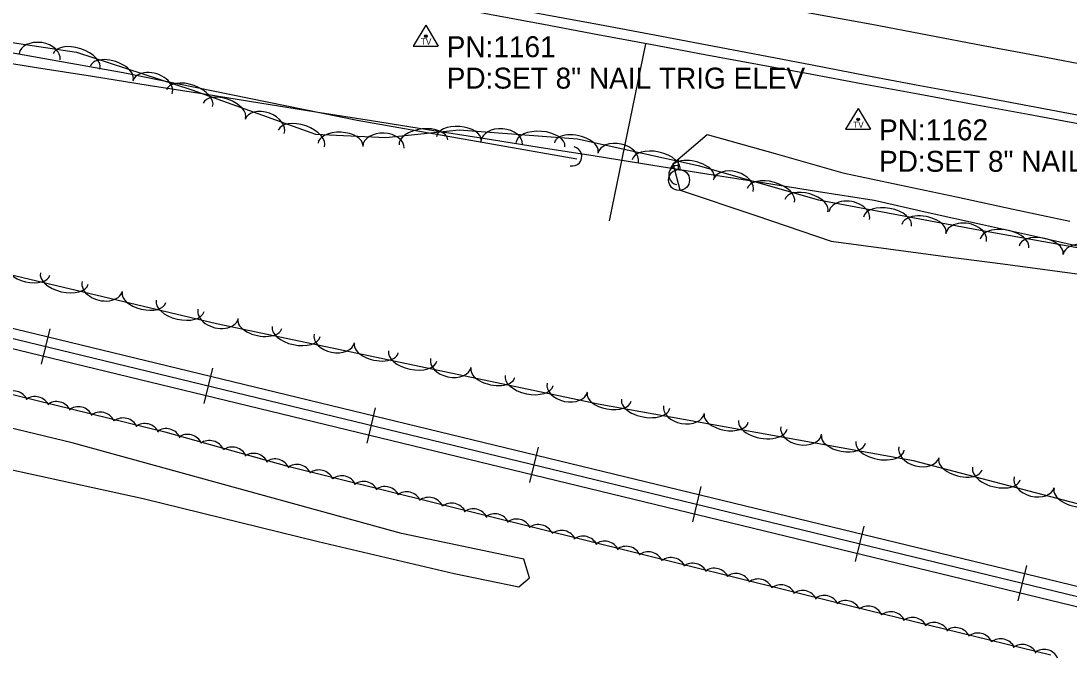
# Model space of a CAD drawing. Extents: x 1441650 to 1491889, y 345904 to 358319.
# Drawn here: x 1456273.5 to 1456523.8, y 351837.8 to 351992 of the extents above; entities that cross this region are included whole.
import ezdxf

# ---------------------------------------------------------------- set-up
doc = ezdxf.new("R2010")
doc.units = 0
for name, color, linetype in [('S_CROSS_DRAIN', 7, 'Continuous'), ('S_DITCHLINE', 7, 'Continuous'), ('S_EDGE_PAVEMENT', 7, 'Continuous'), ('S_PAVEMENT_CROWN', 7, 'Continuous'), ('S_RAILROAD', 7, 'Continuous'), ('S_SECONDARY_CTL', 7, 'Continuous'), ('S_SECONDARY_CTL_ANNOT', 7, 'Continuous'), ('S_SHOULDER', 7, 'Continuous'), ('S_STREAM', 7, 'Continuous'), ('S_TRAILS', 7, 'Continuous'), ('S_TREE', 7, 'Continuous'), ('S_UTILITY_POLE', 7, 'Continuous')]:
    doc.layers.add(name, color=color, linetype=linetype)

msp = doc.modelspace()

# ---------------------------------------------------------------- linework, layer by layer
at = {"layer": 'S_CROSS_DRAIN'}
for centre, start, end in [((1456405.14, 351959.72), 257.8125, 78.1417), ((1456430.47, 351955.28), 80.007, 260.3362)]:
    msp.add_arc(centre, 2.3, start, end, dxfattribs=at)
at = {"layer": 'S_DITCHLINE'}
for points in [[(1456430.9, 351951.68), (1456429.26, 351957.99), (1456437.37, 351964.97), (1456453.57, 351960.38), (1456469.77, 351955.8), (1456483.32, 351952.91), (1456496.87, 351950.02), (1456510.42, 351947.13), (1456523.97, 351944.24)], [(1456430.91, 351951.68), (1456448.95, 351945.58), (1456466.98, 351939.47), (1456480.64, 351937.65), (1456494.29, 351935.84), (1456507.95, 351934.02), (1456521.6, 351932.2), (1456535.26, 351930.38)]]:
    msp.add_lwpolyline(points, dxfattribs=at)
at = {"layer": 'S_EDGE_PAVEMENT'}
msp.add_lwpolyline([(1456270.67, 352017.79), (1456284.43, 352015.2), (1456298.19, 352012.6), (1456311.94, 352010.01), (1456325.7, 352007.42), (1456349.07, 352002.96), (1456372.44, 351998.5), (1456385.52, 351996.06), (1456398.6, 351993.62), (1456411.68, 351991.17), (1456424.76, 351988.73), (1456437.33, 351986.33), (1456449.91, 351983.93), (1456462.48, 351981.53), (1456475.06, 351979.13), (1456488.16, 351976.67), (1456501.27, 351974.22), (1456514.37, 351971.76), (1456527.48, 351969.3)], dxfattribs=at)
at = {"layer": 'S_PAVEMENT_CROWN'}
msp.add_lwpolyline([(1456272.41, 352029.87), (1456286.32, 352027.22), (1456300.23, 352024.57), (1456314.15, 352021.91), (1456328.06, 352019.26), (1456351.95, 352014.69), (1456375.84, 352010.13), (1456388.74, 352007.68), (1456401.64, 352005.23), (1456414.54, 352002.79), (1456427.44, 352000.34), (1456439.74, 351998.08), (1456452.04, 351995.81), (1456464.35, 351993.54), (1456476.65, 351991.27), (1456489.95, 351988.75), (1456503.24, 351986.22), (1456516.53, 351983.7), (1456529.83, 351981.18)], dxfattribs=at)
at = {"layer": 'S_RAILROAD'}
for p, q in [((1456280.37, 351918.56), (1456278.33, 351910.13)), ((1456279.91, 351916.65), (1456279.9, 351916.62)), ((1456278.8, 351912.07), (1456278.82, 351912.17)), ((1456319.25, 351909.14), (1456317.2, 351900.71)), ((1456318.79, 351907.23), (1456318.78, 351907.19)), ((1456317.68, 351902.65), (1456317.7, 351902.75)), ((1456358.12, 351899.71), (1456356.08, 351891.28)), ((1456357.66, 351897.8), (1456357.65, 351897.77)), ((1456356.55, 351893.23), (1456356.58, 351893.33)), ((1456397, 351890.29), (1456394.96, 351881.86)), ((1456396.54, 351888.38), (1456396.53, 351888.35)), ((1456395.43, 351883.8), (1456395.45, 351883.9)), ((1456435.88, 351880.87), (1456433.83, 351872.44)), ((1456435.42, 351878.96), (1456435.41, 351878.92)), ((1456434.31, 351874.38), (1456434.33, 351874.48)), ((1456474.75, 351871.44), (1456472.71, 351863.01)), ((1456474.29, 351869.53), (1456474.28, 351869.5)), ((1456473.18, 351864.96), (1456473.21, 351865.06)), ((1456513.63, 351862.02), (1456511.59, 351853.59)), ((1456513.17, 351860.11), (1456513.16, 351860.08)), ((1456512.06, 351855.53), (1456512.08, 351855.63))]:
    msp.add_line(p, q, dxfattribs=at)
for points in [[(1455456.15, 352116.32), (1456682.67, 351819.03)], [(1455455.77, 352113.97), (1456682.11, 351816.72)], [(1455455.4, 352111.66), (1456681.56, 351814.45)], [(1456279.32, 351914.35), (1456279.35, 351914.34)], [(1456318.2, 351904.93), (1456318.23, 351904.92)], [(1456357.07, 351895.5), (1456357.1, 351895.5)], [(1456395.95, 351886.08), (1456395.98, 351886.07)], [(1456434.83, 351876.66), (1456434.86, 351876.65)], [(1456473.7, 351867.23), (1456473.73, 351867.23)], [(1456512.58, 351857.81), (1456512.61, 351857.8)]]:
    msp.add_lwpolyline(points, dxfattribs=at)
at = {"layer": 'S_SECONDARY_CTL'}
for p, q in [((1456370.17, 351991), (1456367.16, 351986.05)), ((1456370.17, 351991), (1456373.11, 351986.05)), ((1456367.16, 351986.05), (1456373.11, 351986.05)), ((1456473.41, 351971.15), (1456470.4, 351966.19)), ((1456473.41, 351971.15), (1456476.36, 351966.19)), ((1456470.4, 351966.19), (1456476.36, 351966.19))]:
    msp.add_line(p, q, dxfattribs=at)
for centre, radius in [((1456370.17, 351988.39), 0.311), ((1456370.17, 351988.39), 0.183), ((1456370.17, 351988.39), 0.103), ((1456473.41, 351968.54), 0.311), ((1456473.41, 351968.54), 0.183), ((1456473.41, 351968.54), 0.103)]:
    msp.add_circle(centre, radius, dxfattribs=at)
at = {"layer": 'S_SHOULDER'}
msp.add_lwpolyline([(1456270.05, 352015.81), (1456283.81, 352013.11), (1456297.58, 352010.41), (1456311.34, 352007.71), (1456325.11, 352005.01), (1456348.77, 352000.55), (1456372.43, 351996.09), (1456385.38, 351993.67), (1456398.32, 351991.25), (1456411.26, 351988.83), (1456424.21, 351986.4), (1456436.8, 351984.06), (1456449.4, 351981.72), (1456461.99, 351979.38), (1456474.59, 351977.04), (1456487.74, 351974.62), (1456500.9, 351972.2), (1456514.05, 351969.78), (1456527.21, 351967.36)], dxfattribs=at)
at = {"layer": 'S_STREAM'}
for points in [[(1455570.65, 352152.27), (1455677.91, 352124.39), (1455763.52, 352097.86), (1455865.45, 352072.7), (1455963.79, 352049.73), (1456092.75, 352019.83), (1456123.53, 352012.85), (1456209.98, 351995.39), (1456297.92, 351979.75), (1456353.79, 351968.38), (1456406.25, 351959.12)], [(1456263.27, 351886.63), (1456302.72, 351878.04), (1456344.47, 351867.76), (1456376.98, 351860.16), (1456392.38, 351856.94), (1456394.98, 351859.1), (1456393.62, 351863.56), (1456364.34, 351869.69), (1456285.74, 351891.33), (1456231.15, 351904.45)]]:
    msp.add_lwpolyline(points, dxfattribs=at)
at = {"layer": 'S_TRAILS'}
msp.add_lwpolyline([(1456422.62, 351986.59), (1456413.97, 351944.31)], dxfattribs=at)
at = {"layer": 'S_TREE'}
for points in [[(1455456.05, 352100.82), (1455562.23, 352072.64), (1455637.52, 352056.89), (1455717, 352037.92), (1455786.43, 352019.6), (1455867.01, 352000.29), (1455965.58, 351977.23), (1456069.91, 351951.56), (1456157.96, 351930), (1456223.77, 351914.56), (1456307.86, 351893.94), (1456336.9, 351885.83), (1456408.43, 351868.06), (1456468.65, 351853.16), (1456519.46, 351840.69)], [(1456246.96, 351990.53), (1456286.73, 351984.6), (1456314.34, 351975.61), (1456343.86, 351964.98), (1456360.66, 351964.23), (1456378.14, 351966.08), (1456406.38, 351963.93), (1456435.2, 351957.55), (1456463.95, 351949.36), (1456500.87, 351942.44), (1456596.84, 351925.19)], [(1456263.88, 351983.07), (1456277.21, 351980.96), (1456290.55, 351978.84), (1456303.89, 351976.73), (1456317.23, 351974.61), (1456330.56, 351972.5), (1456343.9, 351970.38), (1456357.24, 351968.27), (1456370.58, 351966.15), (1456383.91, 351964.04), (1456397.25, 351961.92), (1456410.59, 351959.81), (1456423.92, 351957.7), (1456437.26, 351955.58), (1456450.6, 351953.47), (1456463.94, 351951.35), (1456477.27, 351949.24), (1456490.18, 351946.35), (1456503.09, 351943.45), (1456516, 351940.56), (1456528.91, 351937.67)], [(1456263.88, 351983.07), (1456277.21, 351980.96), (1456290.55, 351978.84), (1456303.89, 351976.73), (1456317.23, 351974.61), (1456330.56, 351972.5), (1456343.9, 351970.38), (1456357.24, 351968.27), (1456370.58, 351966.15), (1456383.91, 351964.04), (1456397.25, 351961.92), (1456410.59, 351959.81), (1456423.92, 351957.7), (1456437.26, 351955.58), (1456450.6, 351953.47), (1456463.94, 351951.35), (1456477.27, 351949.24), (1456490.18, 351946.35), (1456503.09, 351943.45), (1456516, 351940.56), (1456528.91, 351937.67)], [(1456574.65, 351863.95), (1456486.65, 351886.99), (1456411.35, 351900.56), (1456320.17, 351919.77), (1456184.71, 351951.86)]]:
    msp.add_lwpolyline(points, dxfattribs=at)
for centre, major_axis, ratio, start_param, end_param in [((1456277.95, 351983.5), (-4.9, 0.73), 0.685476, 3.141295, 6.282887), ((1456286.77, 351982.35), (-5.58, 1.82), 0.550113, 3.141487, 6.283079), ((1456295.2, 351979.61), (-5.08, 1.65), 0.540732, 3.14149, 6.283083), ((1456304.92, 351976.17), (-4.71, 1.53), 0.685353, 3.141419, 6.283012), ((1456313.74, 351973.58), (-5.52, 1.99), 0.550056, 3.141593, 6.283185), ((1456322.08, 351970.57), (-5.03, 1.81), 0.540676, 3.141593, 6.283185), ((1456331.68, 351966.83), (-4.66, 1.68), 0.685282, 3.141593, 6.283185), ((1456340.48, 351963.94), (-5.52, 1.99), 0.550056, 3.141593, 6.283185), ((1456349.8, 351962.59), (-5.34, 0.24), 0.540674, 3.141593, 6.283185), ((1456360.08, 351961.87), (-4.95, 0.22), 0.685279, 3.141593, 6.283185), ((1456369.62, 351963.05), (-5.84, -0.62), 0.550054, 3.141593, 6.283185), ((1456378.05, 351963.96), (-5.33, 0.41), 0.540674, 3.141593, 6.283185), ((1456388.3, 351962.92), (-4.94, 0.38), 0.685279, 3.141593, 6.283185), ((1456397.56, 351962.47), (-5.85, 0.45), 0.550054, 3.141593, 6.283185), ((1456406.1, 351961.82), (-5.22, 1.15), 0.540675, 3.141585, 6.283178), ((1456416.1, 351959.34), (-4.84, 1.07), 0.68528, 3.14158, 6.283172), ((1456425.2, 351957.59), (-5.73, 1.27), 0.550055, 3.141585, 6.283177), ((1456433.85, 351955.68), (-5.22, 1.15), 0.540675, 3.141585, 6.283178), ((1456443.58, 351952.69), (-4.77, 1.36), 0.68528, 3.141593, 6.283185), ((1456452.56, 351950.4), (-5.64, 1.61), 0.550055, 3.141593, 6.283185), ((1456461.08, 351947.97), (-5.14, 1.46), 0.540675, 3.141593, 6.283185), ((1456471.29, 351945.56), (-4.87, 0.91), 0.686083, 3.140992, 6.282585), ((1456480.43, 351944.11), (-5.76, 1.08), 0.550699, 3.141227, 6.282819), ((1456489.13, 351942.48), (-5.25, 0.98), 0.541308, 3.141238, 6.282831), ((1456499.2, 351940.33), (-4.87, 0.91), 0.686083, 3.140992, 6.282585), ((1456508.37, 351938.93), (-5.78, 1.04), 0.550056, 3.14161, 6.283203), ((1456517.1, 351937.36), (-5.26, 0.95), 0.540676, 3.14161, 6.283202), ((1456527.19, 351935.29), (-4.88, 0.88), 0.685281, 3.141621, 6.283214), ((1456275.23, 351932.6), (5.2, -1.23), 0.540679, 3.141565, 6.283157), ((1456283.85, 351930.55), (5.71, -1.35), 0.550059, 3.141564, 6.283156), ((1456292.92, 351928.67), (4.82, -1.14), 0.685285, 3.141545, 6.283138), ((1456302.89, 351926.05), (5.2, -1.23), 0.540679, 3.141565, 6.283157), ((1456311.52, 351924), (5.71, -1.35), 0.550059, 3.141564, 6.283156), ((1456320.59, 351922.12), (4.82, -1.14), 0.685285, 3.141545, 6.283138), ((1456330.55, 351919.75), (5.23, -1.1), 0.540678, 3.141568, 6.283161), ((1456339.23, 351917.92), (5.74, -1.21), 0.550058, 3.141568, 6.28316), ((1456348.34, 351916.27), (4.85, -1.02), 0.685283, 3.141552, 6.283144), ((1456358.37, 351913.89), (5.23, -1.1), 0.540678, 3.141568, 6.283161), ((1456367.05, 351912.06), (5.74, -1.21), 0.550058, 3.141568, 6.28316), ((1456376.16, 351910.41), (4.85, -1.02), 0.685283, 3.141552, 6.283144), ((1456386.19, 351908.03), (5.23, -1.1), 0.540678, 3.141568, 6.283161), ((1456394.86, 351906.2), (5.74, -1.21), 0.550058, 3.141568, 6.28316), ((1456403.98, 351904.55), (4.85, -1.02), 0.685283, 3.141552, 6.283144), ((1456271.71, 351900.07), (-3.52, 0.93), 0.998495, 3.842167, 5.615368), ((1456276.87, 351898.73), (-3.52, 0.93), 0.998495, 3.842167, 5.615368), ((1456413.96, 351902.25), (5.26, -0.95), 0.540685, 3.141547, 6.283139), ((1456282.02, 351897.54), (-3.52, 0.93), 0.998495, 3.842167, 5.615368), ((1456287.18, 351896.31), (-3.52, 0.93), 0.998495, 3.842167, 5.615368), ((1456422.68, 351900.67), (5.78, -1.04), 0.550065, 3.141545, 6.283138), ((1456431.84, 351899.29), (4.88, -0.88), 0.685293, 3.141515, 6.283107), ((1456292.46, 351895.01), (-3.52, 0.93), 0.998495, 3.842167, 5.615368), ((1456297.94, 351893.63), (-3.52, 0.93), 0.998495, 3.842167, 5.615368), ((1456441.93, 351897.2), (5.26, -0.95), 0.540685, 3.141547, 6.283139), ((1456303.1, 351892.29), (-3.52, 0.93), 0.998495, 3.842167, 5.615368), ((1456308.16, 351891.09), (-3.51, 0.98), 0.998496, 3.825789, 5.598989), ((1456450.66, 351895.63), (5.78, -1.04), 0.550065, 3.141545, 6.283138), ((1456459.82, 351894.25), (4.88, -0.88), 0.685293, 3.141515, 6.283107), ((1456313.28, 351889.7), (-3.51, 0.98), 0.998496, 3.825789, 5.598989), ((1456469.91, 351892.16), (5.26, -0.95), 0.540685, 3.141547, 6.283139), ((1456318.52, 351888.24), (-3.51, 0.98), 0.998496, 3.825789, 5.598989), ((1456323.95, 351886.69), (-3.51, 0.98), 0.998496, 3.825789, 5.598989), ((1456478.64, 351890.59), (5.78, -1.04), 0.550065, 3.141545, 6.283138), ((1456487.96, 351889.11), (4.79, -1.26), 0.68528, 3.141592, 6.283184), ((1456329.07, 351885.18), (-3.51, 0.98), 0.998496, 3.825789, 5.598989), ((1456334.17, 351883.83), (-3.51, 0.98), 0.998496, 3.825789, 5.598989), ((1456497.86, 351886.25), (5.17, -1.35), 0.540675, 3.141592, 6.283185), ((1456339.39, 351882.51), (-3.54, 0.88), 0.998496, 3.825789, 5.598989), ((1456344.67, 351881.2), (-3.54, 0.88), 0.998496, 3.825789, 5.598989), ((1456506.44, 351884), (5.68, -1.49), 0.550055, 3.141592, 6.283185), ((1456350.14, 351879.8), (-3.54, 0.88), 0.998496, 3.825789, 5.598989), ((1456515.46, 351881.91), (4.79, -1.26), 0.68528, 3.141592, 6.283184), ((1456355.3, 351878.45), (-3.54, 0.88), 0.998496, 3.825789, 5.598989), ((1456360.44, 351877.24), (-3.54, 0.88), 0.998496, 3.825789, 5.598989), ((1456365.6, 351876), (-3.54, 0.88), 0.998496, 3.825789, 5.598989), ((1456525.36, 351879.04), (5.17, -1.35), 0.540675, 3.141592, 6.283185), ((1456370.88, 351874.68), (-3.54, 0.88), 0.998496, 3.825789, 5.598989), ((1456376.35, 351873.29), (-3.54, 0.88), 0.998496, 3.825789, 5.598989), ((1456381.51, 351871.93), (-3.54, 0.88), 0.998496, 3.825789, 5.598989), ((1456386.66, 351870.73), (-3.54, 0.88), 0.998496, 3.825789, 5.598989), ((1456391.81, 351869.49), (-3.54, 0.88), 0.998496, 3.825789, 5.598989), ((1456397.09, 351868.17), (-3.54, 0.88), 0.998496, 3.825789, 5.598989), ((1456402.56, 351866.78), (-3.54, 0.88), 0.998496, 3.825789, 5.598989), ((1456407.72, 351865.42), (-3.54, 0.88), 0.998496, 3.825789, 5.598989), ((1456412.87, 351864.22), (-3.53, 0.89), 0.998496, 3.830361, 5.603562), ((1456418.03, 351862.98), (-3.53, 0.89), 0.998496, 3.830361, 5.603562), ((1456423.31, 351861.67), (-3.53, 0.89), 0.998496, 3.830361, 5.603562), ((1456428.78, 351860.29), (-3.53, 0.89), 0.998496, 3.830361, 5.603562), ((1456433.94, 351858.94), (-3.53, 0.89), 0.998496, 3.830361, 5.603562), ((1456439.09, 351857.74), (-3.53, 0.89), 0.998496, 3.830361, 5.603562), ((1456444.25, 351856.5), (-3.53, 0.89), 0.998496, 3.830361, 5.603562), ((1456449.53, 351855.19), (-3.53, 0.89), 0.998496, 3.830361, 5.603562), ((1456455, 351853.8), (-3.53, 0.89), 0.998496, 3.830361, 5.603562), ((1456460.16, 351852.45), (-3.53, 0.89), 0.998496, 3.830361, 5.603562), ((1456465.31, 351851.25), (-3.53, 0.89), 0.998496, 3.830361, 5.603562), ((1456470.47, 351850.02), (-3.54, 0.87), 0.998496, 3.825789, 5.598989), ((1456475.76, 351848.72), (-3.54, 0.87), 0.998496, 3.825789, 5.598989), ((1456481.23, 351847.34), (-3.54, 0.87), 0.998496, 3.825789, 5.598989), ((1456486.39, 351846), (-3.54, 0.87), 0.998496, 3.825789, 5.598989), ((1456491.54, 351844.81), (-3.54, 0.87), 0.998496, 3.825789, 5.598989), ((1456496.7, 351843.58), (-3.54, 0.87), 0.998496, 3.825789, 5.598989), ((1456501.99, 351842.28), (-3.54, 0.87), 0.998496, 3.825789, 5.598989), ((1456507.46, 351840.9), (-3.54, 0.87), 0.998496, 3.825789, 5.598989), ((1456512.63, 351839.56), (-3.54, 0.87), 0.998496, 3.825789, 5.598989), ((1456517.77, 351838.37), (-3.54, 0.87), 0.998496, 3.825789, 5.598989)]:
    msp.add_ellipse(centre, major_axis=major_axis, ratio=ratio, start_param=start_param, end_param=end_param, dxfattribs=at)
at = {"layer": 'S_UTILITY_POLE'}
msp.add_line((1456430.5, 351956.59), (1456430.5, 351959.07), dxfattribs=at)
msp.add_circle((1456430.65, 351954.07), 2.5, dxfattribs=at)

# ---------------------------------------------------------------- texts
at = {"layer": 'S_SECONDARY_CTL'}
for p in [(1456368.96, 351986.38), (1456472.2, 351966.53)]:
    msp.add_text('TV', height=1.5, rotation=360, dxfattribs=at).set_placement(p)
at = {"layer": 'S_SECONDARY_CTL_ANNOT'}
for s, p in [('PN:1161', (1456375.17, 351983.39)), ('PD:SET 8" NAIL TRIG ELEV', (1456375.17, 351975.89)), ('PN:1162', (1456478.41, 351963.54)), ('PD:SET 8" NAIL TRIG ELEV', (1456478.41, 351956.04))]:
    msp.add_text(s, height=5, dxfattribs=at).set_placement(p)

doc.saveas('drawing.dxf')
